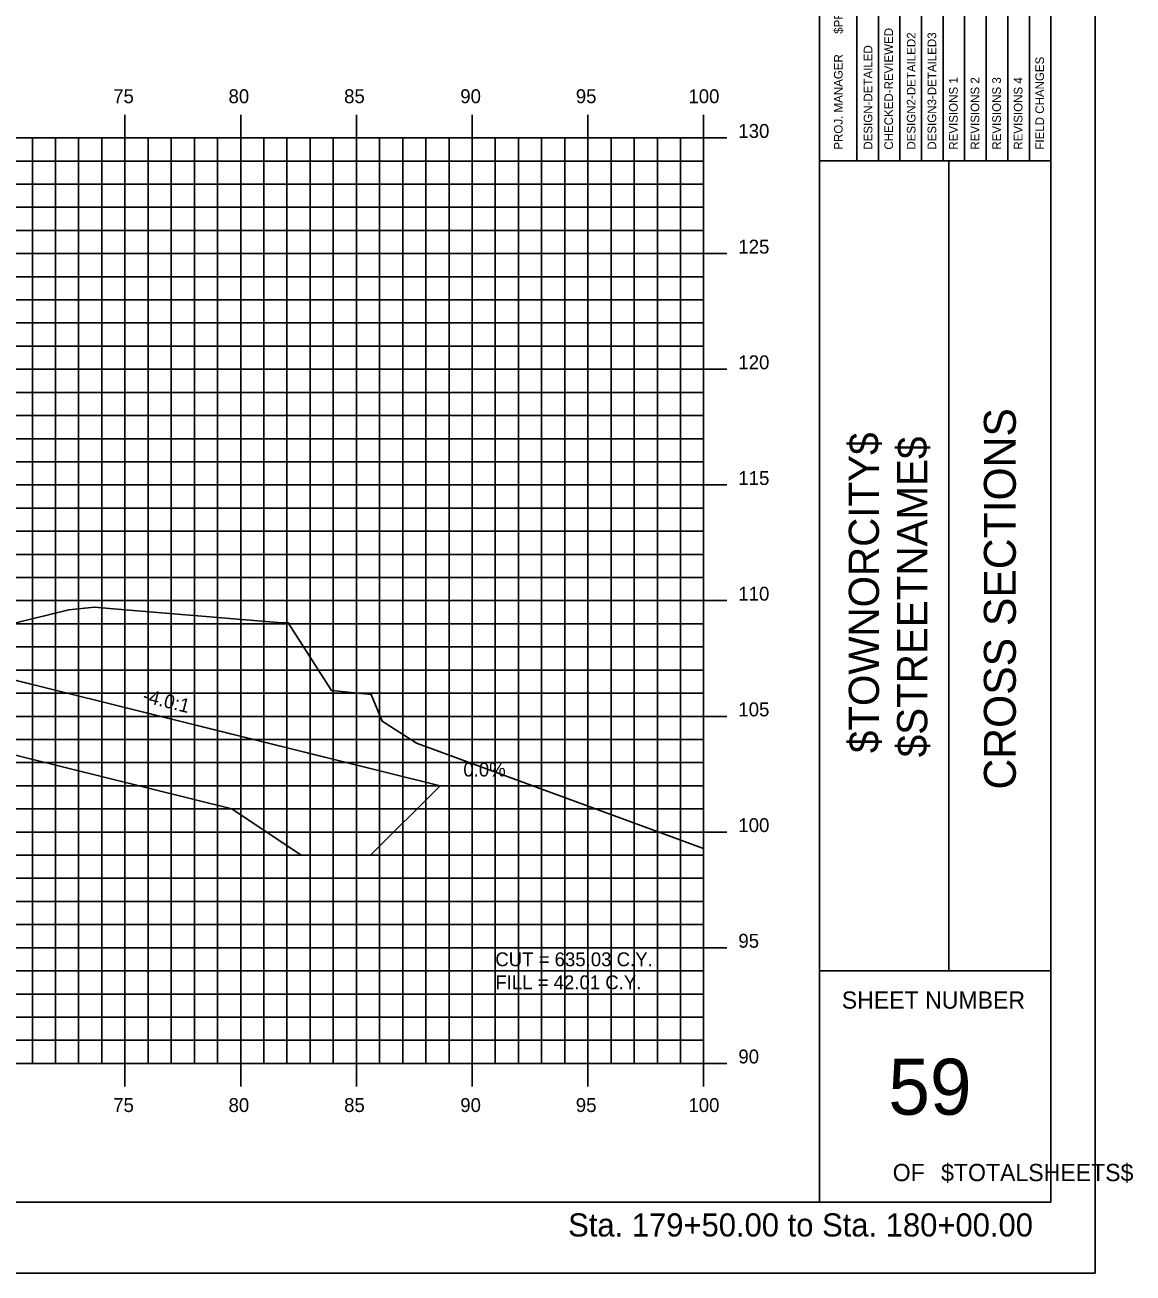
# Model space of a CAD drawing. Extents: x 850598 to 870284, y 366541 to 366651.
# Drawn here: x 859370.1 to 859418, y 366541.2 to 366595.1 of the extents above; entities that cross this region are included whole.
import ezdxf

# ---------------------------------------------------------------- set-up
doc = ezdxf.new("R2010")
doc.units = 0
for name, color, linetype in [('ANNOTATION', 7, 'Continuous'), ('BORDER', 7, 'Continuous'), ('D_Drainage_RipRap', 7, 'Continuous'), ('D_Roadway_Centerline', 7, 'Continuous'), ('D_Roadway_SlopeLines', 7, 'Continuous'), ('D_Text_Standard', 7, 'Continuous'), ('H_V ANNOTATION', 7, 'Continuous'), ('HIGHWAY_TITLE', 7, 'Continuous'), ('MAJOR', 7, 'Continuous'), ('MINOR', 7, 'Continuous'), ('PLOT BOUNDARY', 7, 'Continuous'), ('S_Roadway_Centerline', 7, 'Continuous')]:
    doc.layers.add(name, color=color, linetype=linetype)

msp = doc.modelspace()

# ---------------------------------------------------------------- linework, layer by layer
at = {"layer": 'BORDER'}
for p, q in [((859404.402, 366544.225), (859404.402, 366649.225)), ((859414.402, 366544.225), (859414.402, 366649.225)), ((859404.402, 366589.228), (859414.402, 366589.228)), ((859409.993, 366554.228), (859409.993, 366589.228)), ((859404.402, 366554.228), (859414.402, 366554.228)), ((859254.402, 366544.225), (859414.402, 366544.225))]:
    msp.add_line(p, q, dxfattribs=at)
for points in [[(859406.95, 366589.231), (859406.95, 366606.728)], [(859407.882, 366606.728), (859407.882, 366589.231)], [(859408.813, 366589.231), (859408.813, 366606.728)], [(859409.745, 366589.231), (859409.745, 366606.728)], [(859410.677, 366589.231), (859410.677, 366606.728)], [(859411.608, 366589.231), (859411.608, 366606.728)], [(859412.54, 366589.231), (859412.54, 366606.728)], [(859413.472, 366589.231), (859413.472, 366606.728)], [(859406.018, 366589.231), (859406.018, 366606.022)]]:
    msp.add_lwpolyline(points, dxfattribs=at)
at = {"layer": 'D_Drainage_RipRap'}
msp.add_lwpolyline([(859363.864, 366568.225), (859378.154, 366564.675), (859388.016, 366562.225), (859385.016, 366559.225), (859382.016, 366559.225), (859379.016, 366561.225), (859364.726, 366564.775), (859363.864, 366566.725), (859322.402, 366577.025), (859322.402, 366578.525)], close=True, dxfattribs=at)
at = {"layer": 'D_Roadway_Centerline'}
msp.add_lwpolyline([(859268.173, 366579.501), (859269.173, 366579.406), (859270.173, 366579.195), (859271.173, 366578.869), (859272.173, 366578.427), (859274.402, 366577.312), (859278.204, 366578.58), (859284.402, 366580.645), (859288.402, 366580.885), (859299.402, 366581.215), (859310.402, 366580.885), (859314.402, 366580.645), (859316.402, 366580.525), (859322.402, 366578.525), (859363.864, 366568.225), (859378.154, 366564.675), (859388.016, 366562.225), (859392.016, 366562.225)], dxfattribs=at)
at = {"layer": 'D_Roadway_SlopeLines'}
msp.add_lwpolyline([(859322.402, 366578.525), (859388.016, 366562.225), (859388.016, 366562.225)], dxfattribs=at)
at = {"layer": 'MAJOR'}
for p, q in [((859374.402, 366591.227), (859374.402, 366590.225)), ((859374.402, 366591.227), (859374.402, 366590.225)), ((859379.402, 366591.227), (859379.402, 366590.225)), ((859379.402, 366591.227), (859379.402, 366590.225)), ((859384.402, 366591.227), (859384.402, 366590.225)), ((859384.402, 366591.227), (859384.402, 366590.225)), ((859389.402, 366591.227), (859389.402, 366590.225)), ((859389.402, 366591.227), (859389.402, 366590.225)), ((859394.402, 366591.227), (859394.402, 366590.225)), ((859394.402, 366591.227), (859394.402, 366590.225)), ((859399.402, 366591.227), (859399.402, 366590.225)), ((859399.402, 366591.227), (859399.402, 366590.225)), ((859259.402, 366590.225), (859399.402, 366590.225)), ((859259.402, 366590.225), (859399.402, 366590.225)), ((859259.402, 366590.225), (859399.402, 366590.225)), ((859259.402, 366590.225), (859399.402, 366590.225)), ((859374.402, 366550.225), (859374.402, 366590.225)), ((859374.402, 366550.225), (859374.402, 366590.225)), ((859379.402, 366550.225), (859379.402, 366590.225)), ((859379.402, 366550.225), (859379.402, 366590.225)), ((859384.402, 366550.225), (859384.402, 366590.225)), ((859384.402, 366550.225), (859384.402, 366590.225)), ((859389.402, 366550.225), (859389.402, 366590.225)), ((859389.402, 366550.225), (859389.402, 366590.225)), ((859394.402, 366550.225), (859394.402, 366590.225)), ((859394.402, 366550.225), (859394.402, 366590.225)), ((859400.404, 366590.225), (859398.4, 366590.225)), ((859400.404, 366590.225), (859398.4, 366590.225)), ((859399.402, 366550.225), (859399.402, 366590.225)), ((859399.402, 366550.225), (859399.402, 366590.225)), ((859399.402, 366550.225), (859399.402, 366590.225)), ((859399.402, 366550.225), (859399.402, 366590.225)), ((859259.402, 366585.225), (859399.402, 366585.225)), ((859259.402, 366585.225), (859399.402, 366585.225)), ((859400.404, 366585.225), (859398.4, 366585.225)), ((859400.404, 366585.225), (859398.4, 366585.225)), ((859259.402, 366580.225), (859399.402, 366580.225)), ((859259.402, 366580.225), (859399.402, 366580.225)), ((859400.404, 366580.225), (859398.4, 366580.225)), ((859400.404, 366580.225), (859398.4, 366580.225)), ((859259.402, 366575.225), (859399.402, 366575.225)), ((859259.402, 366575.225), (859399.402, 366575.225)), ((859400.404, 366575.225), (859398.4, 366575.225)), ((859400.404, 366575.225), (859398.4, 366575.225)), ((859259.402, 366570.225), (859399.402, 366570.225)), ((859259.402, 366570.225), (859399.402, 366570.225)), ((859400.404, 366570.225), (859398.4, 366570.225)), ((859400.404, 366570.225), (859398.4, 366570.225)), ((859259.402, 366565.225), (859399.402, 366565.225)), ((859259.402, 366565.225), (859399.402, 366565.225)), ((859400.404, 366565.225), (859398.4, 366565.225)), ((859400.404, 366565.225), (859398.4, 366565.225)), ((859259.402, 366560.225), (859399.402, 366560.225)), ((859259.402, 366560.225), (859399.402, 366560.225)), ((859400.404, 366560.225), (859398.4, 366560.225)), ((859400.404, 366560.225), (859398.4, 366560.225)), ((859259.402, 366555.225), (859399.402, 366555.225)), ((859259.402, 366555.225), (859399.402, 366555.225)), ((859400.404, 366555.225), (859398.4, 366555.225)), ((859400.404, 366555.225), (859398.4, 366555.225)), ((859259.402, 366550.225), (859399.402, 366550.225)), ((859259.402, 366550.225), (859399.402, 366550.225)), ((859259.402, 366550.225), (859399.402, 366550.225)), ((859259.402, 366550.225), (859399.402, 366550.225)), ((859374.402, 366549.223), (859374.402, 366550.225)), ((859374.402, 366549.223), (859374.402, 366550.225)), ((859379.402, 366549.223), (859379.402, 366550.225)), ((859379.402, 366549.223), (859379.402, 366550.225)), ((859384.402, 366549.223), (859384.402, 366550.225)), ((859384.402, 366549.223), (859384.402, 366550.225)), ((859389.402, 366549.223), (859389.402, 366550.225)), ((859389.402, 366549.223), (859389.402, 366550.225)), ((859394.402, 366549.223), (859394.402, 366550.225)), ((859394.402, 366549.223), (859394.402, 366550.225)), ((859400.404, 366550.225), (859398.4, 366550.225)), ((859400.404, 366550.225), (859398.4, 366550.225)), ((859399.402, 366549.223), (859399.402, 366550.225)), ((859399.402, 366549.223), (859399.402, 366550.225))]:
    msp.add_line(p, q, dxfattribs=at)
at = {"layer": 'MINOR'}
for p, q in [((859370.402, 366550.225), (859370.402, 366590.225)), ((859370.402, 366550.225), (859370.402, 366590.225)), ((859371.402, 366550.225), (859371.402, 366590.225)), ((859371.402, 366550.225), (859371.402, 366590.225)), ((859372.402, 366550.225), (859372.402, 366590.225)), ((859372.402, 366550.225), (859372.402, 366590.225)), ((859373.402, 366550.225), (859373.402, 366590.225)), ((859373.402, 366550.225), (859373.402, 366590.225)), ((859375.402, 366550.225), (859375.402, 366590.225)), ((859375.402, 366550.225), (859375.402, 366590.225)), ((859376.402, 366550.225), (859376.402, 366590.225)), ((859376.402, 366550.225), (859376.402, 366590.225)), ((859377.402, 366550.225), (859377.402, 366590.225)), ((859377.402, 366550.225), (859377.402, 366590.225)), ((859378.402, 366550.225), (859378.402, 366590.225)), ((859378.402, 366550.225), (859378.402, 366590.225)), ((859380.402, 366550.225), (859380.402, 366590.225)), ((859380.402, 366550.225), (859380.402, 366590.225)), ((859381.402, 366550.225), (859381.402, 366590.225)), ((859381.402, 366550.225), (859381.402, 366590.225)), ((859382.402, 366550.225), (859382.402, 366590.225)), ((859382.402, 366550.225), (859382.402, 366590.225)), ((859383.402, 366550.225), (859383.402, 366590.225)), ((859383.402, 366550.225), (859383.402, 366590.225)), ((859385.402, 366550.225), (859385.402, 366590.225)), ((859385.402, 366550.225), (859385.402, 366590.225)), ((859386.402, 366550.225), (859386.402, 366590.225)), ((859386.402, 366550.225), (859386.402, 366590.225)), ((859387.402, 366550.225), (859387.402, 366590.225)), ((859387.402, 366550.225), (859387.402, 366590.225)), ((859388.402, 366550.225), (859388.402, 366590.225)), ((859388.402, 366550.225), (859388.402, 366590.225)), ((859390.402, 366550.225), (859390.402, 366590.225)), ((859390.402, 366550.225), (859390.402, 366590.225)), ((859391.402, 366550.225), (859391.402, 366590.225)), ((859391.402, 366550.225), (859391.402, 366590.225)), ((859392.402, 366550.225), (859392.402, 366590.225)), ((859392.402, 366550.225), (859392.402, 366590.225)), ((859393.402, 366550.225), (859393.402, 366590.225)), ((859393.402, 366550.225), (859393.402, 366590.225)), ((859395.402, 366550.225), (859395.402, 366590.225)), ((859395.402, 366550.225), (859395.402, 366590.225)), ((859396.402, 366550.225), (859396.402, 366590.225)), ((859396.402, 366550.225), (859396.402, 366590.225)), ((859397.402, 366550.225), (859397.402, 366590.225)), ((859397.402, 366550.225), (859397.402, 366590.225)), ((859398.402, 366550.225), (859398.402, 366590.225)), ((859398.402, 366550.225), (859398.402, 366590.225)), ((859259.402, 366589.225), (859399.402, 366589.225)), ((859259.402, 366589.225), (859399.402, 366589.225)), ((859399.402, 366589.225), (859398.4, 366589.225)), ((859399.402, 366589.225), (859398.4, 366589.225)), ((859259.402, 366588.225), (859399.402, 366588.225)), ((859259.402, 366588.225), (859399.402, 366588.225)), ((859399.402, 366588.225), (859398.4, 366588.225)), ((859399.402, 366588.225), (859398.4, 366588.225)), ((859259.402, 366587.225), (859399.402, 366587.225)), ((859259.402, 366587.225), (859399.402, 366587.225)), ((859399.402, 366587.225), (859398.4, 366587.225)), ((859399.402, 366587.225), (859398.4, 366587.225)), ((859259.402, 366586.225), (859399.402, 366586.225)), ((859259.402, 366586.225), (859399.402, 366586.225)), ((859399.402, 366586.225), (859398.4, 366586.225)), ((859399.402, 366586.225), (859398.4, 366586.225)), ((859259.402, 366584.225), (859399.402, 366584.225)), ((859259.402, 366584.225), (859399.402, 366584.225)), ((859399.402, 366584.225), (859398.4, 366584.225)), ((859399.402, 366584.225), (859398.4, 366584.225)), ((859259.402, 366583.225), (859399.402, 366583.225)), ((859259.402, 366583.225), (859399.402, 366583.225)), ((859399.402, 366583.225), (859398.4, 366583.225)), ((859399.402, 366583.225), (859398.4, 366583.225)), ((859259.402, 366582.225), (859399.402, 366582.225)), ((859259.402, 366582.225), (859399.402, 366582.225)), ((859399.402, 366582.225), (859398.4, 366582.225)), ((859399.402, 366582.225), (859398.4, 366582.225)), ((859259.402, 366581.225), (859399.402, 366581.225)), ((859259.402, 366581.225), (859399.402, 366581.225)), ((859399.402, 366581.225), (859398.4, 366581.225)), ((859399.402, 366581.225), (859398.4, 366581.225)), ((859259.402, 366579.225), (859399.402, 366579.225)), ((859259.402, 366579.225), (859399.402, 366579.225)), ((859399.402, 366579.225), (859398.4, 366579.225)), ((859399.402, 366579.225), (859398.4, 366579.225)), ((859259.402, 366578.225), (859399.402, 366578.225)), ((859259.402, 366578.225), (859399.402, 366578.225)), ((859399.402, 366578.225), (859398.4, 366578.225)), ((859399.402, 366578.225), (859398.4, 366578.225)), ((859259.402, 366577.225), (859399.402, 366577.225)), ((859259.402, 366577.225), (859399.402, 366577.225)), ((859399.402, 366577.225), (859398.4, 366577.225)), ((859399.402, 366577.225), (859398.4, 366577.225)), ((859259.402, 366576.225), (859399.402, 366576.225)), ((859259.402, 366576.225), (859399.402, 366576.225)), ((859399.402, 366576.225), (859398.4, 366576.225)), ((859399.402, 366576.225), (859398.4, 366576.225)), ((859259.402, 366574.225), (859399.402, 366574.225)), ((859259.402, 366574.225), (859399.402, 366574.225)), ((859399.402, 366574.225), (859398.4, 366574.225)), ((859399.402, 366574.225), (859398.4, 366574.225)), ((859259.402, 366573.225), (859399.402, 366573.225)), ((859259.402, 366573.225), (859399.402, 366573.225)), ((859399.402, 366573.225), (859398.4, 366573.225)), ((859399.402, 366573.225), (859398.4, 366573.225)), ((859259.402, 366572.225), (859399.402, 366572.225)), ((859259.402, 366572.225), (859399.402, 366572.225)), ((859399.402, 366572.225), (859398.4, 366572.225)), ((859399.402, 366572.225), (859398.4, 366572.225)), ((859259.402, 366571.225), (859399.402, 366571.225)), ((859259.402, 366571.225), (859399.402, 366571.225)), ((859399.402, 366571.225), (859398.4, 366571.225)), ((859399.402, 366571.225), (859398.4, 366571.225)), ((859259.402, 366569.225), (859399.402, 366569.225)), ((859259.402, 366569.225), (859399.402, 366569.225)), ((859399.402, 366569.225), (859398.4, 366569.225)), ((859399.402, 366569.225), (859398.4, 366569.225)), ((859259.402, 366568.225), (859399.402, 366568.225)), ((859259.402, 366568.225), (859399.402, 366568.225)), ((859399.402, 366568.225), (859398.4, 366568.225)), ((859399.402, 366568.225), (859398.4, 366568.225)), ((859259.402, 366567.225), (859399.402, 366567.225)), ((859259.402, 366567.225), (859399.402, 366567.225)), ((859399.402, 366567.225), (859398.4, 366567.225)), ((859399.402, 366567.225), (859398.4, 366567.225)), ((859259.402, 366566.225), (859399.402, 366566.225)), ((859259.402, 366566.225), (859399.402, 366566.225)), ((859399.402, 366566.225), (859398.4, 366566.225)), ((859399.402, 366566.225), (859398.4, 366566.225)), ((859259.402, 366564.225), (859399.402, 366564.225)), ((859259.402, 366564.225), (859399.402, 366564.225)), ((859399.402, 366564.225), (859398.4, 366564.225)), ((859399.402, 366564.225), (859398.4, 366564.225)), ((859259.402, 366563.225), (859399.402, 366563.225)), ((859259.402, 366563.225), (859399.402, 366563.225)), ((859399.402, 366563.225), (859398.4, 366563.225)), ((859399.402, 366563.225), (859398.4, 366563.225)), ((859259.402, 366562.225), (859399.402, 366562.225)), ((859259.402, 366562.225), (859399.402, 366562.225)), ((859399.402, 366562.225), (859398.4, 366562.225)), ((859399.402, 366562.225), (859398.4, 366562.225)), ((859259.402, 366561.225), (859399.402, 366561.225)), ((859259.402, 366561.225), (859399.402, 366561.225)), ((859399.402, 366561.225), (859398.4, 366561.225)), ((859399.402, 366561.225), (859398.4, 366561.225)), ((859259.402, 366559.225), (859399.402, 366559.225)), ((859259.402, 366559.225), (859399.402, 366559.225)), ((859399.402, 366559.225), (859398.4, 366559.225)), ((859399.402, 366559.225), (859398.4, 366559.225)), ((859259.402, 366558.225), (859399.402, 366558.225)), ((859259.402, 366558.225), (859399.402, 366558.225)), ((859399.402, 366558.225), (859398.4, 366558.225)), ((859399.402, 366558.225), (859398.4, 366558.225)), ((859259.402, 366557.225), (859399.402, 366557.225)), ((859259.402, 366557.225), (859399.402, 366557.225)), ((859399.402, 366557.225), (859398.4, 366557.225)), ((859399.402, 366557.225), (859398.4, 366557.225)), ((859259.402, 366556.225), (859399.402, 366556.225)), ((859259.402, 366556.225), (859399.402, 366556.225)), ((859399.402, 366556.225), (859398.4, 366556.225)), ((859399.402, 366556.225), (859398.4, 366556.225)), ((859259.402, 366554.225), (859399.402, 366554.225)), ((859259.402, 366554.225), (859399.402, 366554.225)), ((859399.402, 366554.225), (859398.4, 366554.225)), ((859399.402, 366554.225), (859398.4, 366554.225)), ((859259.402, 366553.225), (859399.402, 366553.225)), ((859259.402, 366553.225), (859399.402, 366553.225)), ((859399.402, 366553.225), (859398.4, 366553.225)), ((859399.402, 366553.225), (859398.4, 366553.225)), ((859259.402, 366552.225), (859399.402, 366552.225)), ((859259.402, 366552.225), (859399.402, 366552.225)), ((859399.402, 366552.225), (859398.4, 366552.225)), ((859399.402, 366552.225), (859398.4, 366552.225)), ((859259.402, 366551.225), (859399.402, 366551.225)), ((859259.402, 366551.225), (859399.402, 366551.225)), ((859399.402, 366551.225), (859398.4, 366551.225)), ((859399.402, 366551.225), (859398.4, 366551.225))]:
    msp.add_line(p, q, dxfattribs=at)
at = {"layer": 'PLOT BOUNDARY'}
msp.add_lwpolyline([(859246.309, 366541.166), (859416.309, 366541.166), (859416.309, 366651.166), (859246.309, 366651.166)], close=True, dxfattribs=at)
at = {"layer": 'S_Roadway_Centerline'}
msp.add_lwpolyline([(859320.047, 366580.089), (859324.64, 366579.895), (859326.212, 366579.774), (859328.501, 366579.611), (859331.003, 366578.885), (859332.464, 366578.632), (859342.52, 366574.513), (859353.962, 366570.499), (859360.882, 366569.243), (859362.296, 366568.952), (859364.451, 366567.989), (859371.977, 366569.833), (859373.084, 366569.937), (859373.732, 366569.882), (859381.179, 366569.27), (859381.458, 366569.272), (859383.331, 366566.348), (859385.045, 366566.166), (859385.511, 366565.016), (859386.996, 366564.073), (859399.402, 366559.507)], dxfattribs=at)

# ---------------------------------------------------------------- texts
at = {"layer": 'ANNOTATION'}
msp.add_text('-4.0:1', height=0.6, rotation=346.0487, dxfattribs=at).set_placement((859375.13, 366565.857))
msp.add_text('0.0%', height=0.6, dxfattribs=at).set_placement((859389.021, 366562.625))
at = {"layer": 'BORDER'}
for s, height, rotation, p in [('$PROJMANAGER$', 0.37275, 90, (859405.407, 366594.723)), ('CHECKED-REVIEWED', 0.37275, 90, (859407.583, 366589.716)), ('DESIGN2-DETAILED2', 0.37275, 90, (859408.552, 366589.716)), ('DESIGN3-DETAILED3', 0.37275, 90, (859409.447, 366589.716)), ('PROJ. MANAGER', 0.37275, 90, (859405.407, 366589.716)), ('DESIGN-DETAILED', 0.37275, 90, (859406.689, 366589.716)), ('FIELD CHANGES', 0.37275, 90, (859414.105, 366589.716)), ('REVISIONS 1', 0.37275, 90, (859410.378, 366589.716)), ('REVISIONS 2', 0.37275, 90, (859411.31, 366589.716)), ('REVISIONS 3', 0.37275, 90, (859412.242, 366589.716)), ('REVISIONS 4', 0.37275, 90, (859413.174, 366589.716)), ('CROSS SECTIONS', 1.37787, 90, (859412.887, 366562.062)), ('SHEET NUMBER', 0.74527, 360, (859405.368, 366552.592)), ('59', 2.4194, 360, (859407.378, 366548.008)), ('OF', 0.7453, 360, (859407.569, 366545.138)), ('$TOTALSHEETS$', 0.74527, 360, (859409.659, 366545.138))]:
    msp.add_text(s, height=height, rotation=rotation, dxfattribs=at).set_placement(p)
at = {"layer": 'D_Text_Standard'}
for s, p in [('CUT = 635.03 C.Y.', (859390.402, 366554.425)), ('FILL = 42.01 C.Y.', (859390.402, 366553.429))]:
    msp.add_text(s, height=0.6, dxfattribs=at).set_placement(p)
at = {"layer": 'H_V ANNOTATION'}
for s, height, p in [('75', 0.6, (859373.896, 366591.725)), ('80', 0.6, (859378.878, 366591.725)), ('85', 0.6, (859383.87, 366591.725)), ('90', 0.6, (859388.888, 366591.725)), ('95', 0.6, (859393.88, 366591.725)), ('100', 0.6, (859398.744, 366591.725)), ('130', 0.6, (859400.902, 366590.225)), ('125', 0.6, (859400.902, 366585.225)), ('120', 0.6, (859400.902, 366580.225)), ('115', 0.6, (859400.902, 366575.225)), ('110', 0.6, (859400.902, 366570.225)), ('105', 0.6, (859400.902, 366565.225)), ('100', 0.6, (859400.902, 366560.225)), ('95', 0.6, (859400.902, 366555.225)), ('90', 0.6, (859400.902, 366550.225)), ('75', 0.6, (859373.896, 366548.125)), ('80', 0.6, (859378.878, 366548.125)), ('85', 0.6, (859383.87, 366548.125)), ('90', 0.6, (859388.888, 366548.125)), ('95', 0.6, (859393.88, 366548.125)), ('100', 0.6, (859398.744, 366548.125)), ('Sta. 179+50.00 to Sta. 180+00.00', 1.0002, (859393.548, 366542.745))]:
    msp.add_text(s, height=height, dxfattribs=at).set_placement(p)
at = {"layer": 'HIGHWAY_TITLE'}
for s, p in [('$TOWNORCITY$', (859406.975, 366563.637)), ('$STREETNAME$', (859409.062, 366563.457))]:
    msp.add_text(s, height=1.30428, rotation=90, dxfattribs=at).set_placement(p)

doc.saveas('drawing.dxf')
